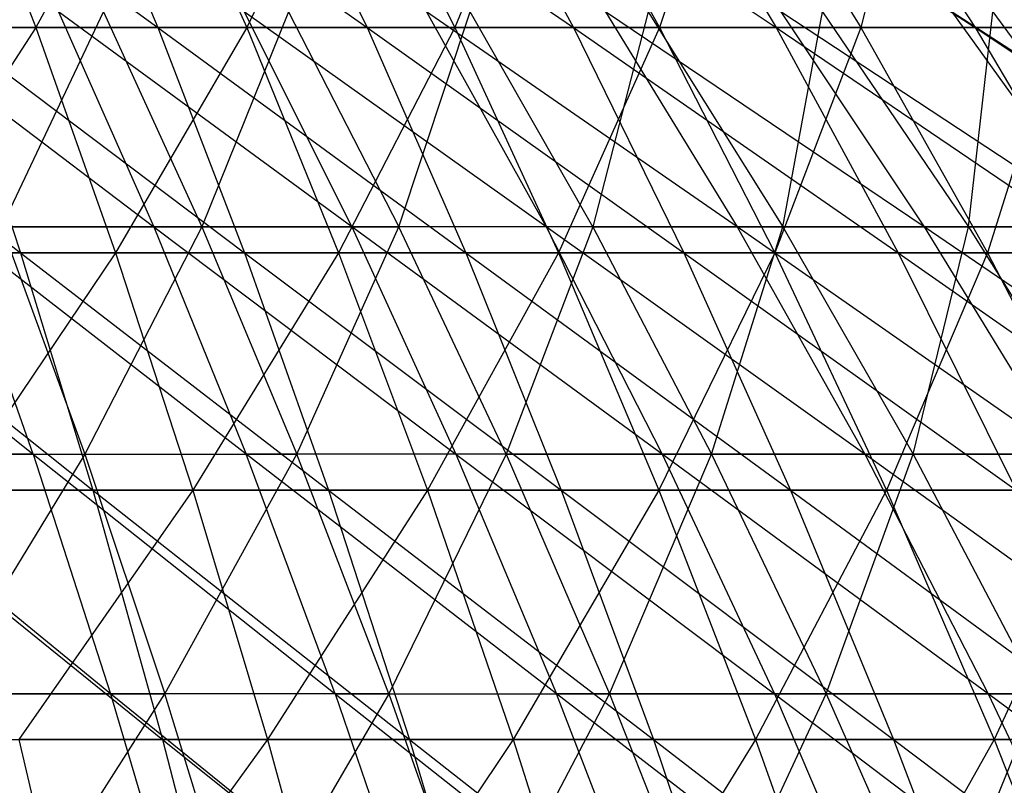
# Model space of a CAD drawing. Extents: x -125 to 125, y -143 to 0.
# Tile 316 of 406: x 9.38 to 16.02, y -39.44 to -34.28. Entities that reach past the tile are written whole.
import ezdxf

# ---------------------------------------------------------------- set-up
doc = ezdxf.new("R2010")
doc.units = 0
doc.header["$LTSCALE"] = 25.4
doc.layers.get('0').update_dxf_attribs({"linetype": 'CONTINUOUS'})

# ---------------------------------------------------------------- blocks, each defined once
blk = doc.blocks.new('NL2500027000_STL_3')
at = {"color": 0}
for p, q in [((8.3609, -32.8942, 32.1224), (10.3113, -34.3282, 33.7152)), ((8.3609, -32.8942, 32.1224), (10.3113, -34.3282, 33.7152)), ((8.9328, -32.8942, -31.9681), (9.4883, -34.3282, -33.956)), ((8.9328, -32.8942, -31.9681), (9.4883, -34.3282, -33.956)), ((10.2725, -32.8942, -31.5631), (9.4883, -34.3282, -33.956)), ((10.2725, -32.8942, -31.5631), (9.4883, -34.3282, -33.956)), ((9.7076, -32.8942, 31.7414), (11.7235, -34.3282, 33.2505)), ((9.7076, -32.8942, 31.7414), (11.7235, -34.3282, 33.2505)), ((9.7076, -32.8942, 31.7414), (10.3113, -34.3282, 33.7152)), ((9.7076, -32.8942, 31.7414), (10.3113, -34.3282, 33.7152)), ((10.2725, -32.8942, -31.5631), (10.9113, -34.3282, -33.5258)), ((10.2725, -32.8942, -31.5631), (10.9113, -34.3282, -33.5258)), ((11.594, -32.8942, -31.1019), (10.9113, -34.3282, -33.5258)), ((11.594, -32.8942, -31.1019), (10.9113, -34.3282, -33.5258)), ((11.0371, -32.8942, 31.3039), (13.1148, -34.3282, 32.7268)), ((11.0371, -32.8942, 31.3039), (13.1148, -34.3282, 32.7268)), ((11.0371, -32.8942, 31.3039), (11.7235, -34.3282, 33.2505)), ((11.0371, -32.8942, 31.3039), (11.7235, -34.3282, 33.2505)), ((11.594, -32.8942, -31.1019), (12.315, -34.3282, -33.036)), ((11.594, -32.8942, -31.1019), (12.315, -34.3282, -33.036)), ((12.8948, -32.8942, -30.5855), (12.315, -34.3282, -33.036)), ((12.8948, -32.8942, -30.5855), (12.315, -34.3282, -33.036)), ((12.347, -32.8942, 30.8108), (14.4828, -34.3282, 32.1448)), ((12.347, -32.8942, 30.8108), (14.4828, -34.3282, 32.1448)), ((12.347, -32.8942, 30.8108), (13.1148, -34.3282, 32.7268)), ((12.347, -32.8942, 30.8108), (13.1148, -34.3282, 32.7268)), ((12.8948, -32.8942, -30.5855), (13.6967, -34.3282, -32.4875)), ((12.8948, -32.8942, -30.5855), (13.6967, -34.3282, -32.4875)), ((13.6349, -32.8942, 30.2629), (15.825, -34.3282, 31.5057)), ((13.6349, -32.8942, 30.2629), (15.825, -34.3282, 31.5057)), ((13.6349, -32.8942, 30.2629), (14.4828, -34.3282, 32.1448)), ((13.6349, -32.8942, 30.2629), (14.4828, -34.3282, 32.1448)), ((14.1728, -32.8942, -30.0147), (13.6967, -34.3282, -32.4875)), ((14.1728, -32.8942, -30.0147), (13.6967, -34.3282, -32.4875)), ((14.1728, -32.8942, -30.0147), (15.0541, -34.3282, -31.8812)), ((14.1728, -32.8942, -30.0147), (15.0541, -34.3282, -31.8812)), ((14.8985, -32.8942, 29.6612), (15.825, -34.3282, 31.5057)), ((14.8985, -32.8942, 29.6612), (15.825, -34.3282, 31.5057)), ((15.4255, -32.8942, -29.3906), (15.0541, -34.3282, -31.8812)), ((15.4255, -32.8942, -29.3906), (15.0541, -34.3282, -31.8812)), ((8.3721, -34.2219, 29.2966), (10.2844, -35.672, 30.829)), ((8.3721, -34.2219, 29.2966), (10.2844, -35.672, 30.829)), ((9.2583, -35.672, -31.1525), (9.9458, -34.2219, -28.8004)), ((9.2583, -35.672, -31.1525), (9.9458, -34.2219, -28.8004)), ((11.6194, -35.672, 30.3511), (9.6421, -34.2219, 28.9035)), ((9.6421, -34.2219, 28.9035), (10.2844, -35.672, 30.829)), ((9.6421, -34.2219, 28.9035), (10.2844, -35.672, 30.829)), ((11.6194, -35.672, 30.3511), (9.6421, -34.2219, 28.9035)), ((9.9458, -34.2219, -28.8004), (10.6083, -35.672, -30.7191)), ((9.9458, -34.2219, -28.8004), (10.6083, -35.672, -30.7191)), ((11.1925, -34.2219, -28.3392), (10.6083, -35.672, -30.7191)), ((11.1925, -34.2219, -28.3392), (10.6083, -35.672, -30.7191)), ((12.9322, -35.672, 29.8154), (10.8936, -34.2219, 28.4554)), ((10.8936, -34.2219, 28.4554), (11.6194, -35.672, 30.3511)), ((10.8936, -34.2219, 28.4554), (11.6194, -35.672, 30.3511)), ((12.9322, -35.672, 29.8154), (10.8936, -34.2219, 28.4554)), ((11.1925, -34.2219, -28.3392), (11.9382, -35.672, -30.2271)), ((11.1925, -34.2219, -28.3392), (11.9382, -35.672, -30.2271)), ((11.9382, -35.672, -30.2271), (12.418, -34.2219, -27.824)), ((11.9382, -35.672, -30.2271), (12.418, -34.2219, -27.824)), ((14.2204, -35.672, 29.2229), (12.1245, -34.2219, 27.9531)), ((12.1245, -34.2219, 27.9531), (12.9322, -35.672, 29.8154)), ((12.1245, -34.2219, 27.9531), (12.9322, -35.672, 29.8154)), ((14.2204, -35.672, 29.2229), (12.1245, -34.2219, 27.9531)), ((13.2453, -35.672, -29.6776), (12.418, -34.2219, -27.824)), ((13.2453, -35.672, -29.6776), (12.418, -34.2219, -27.824)), ((13.6199, -34.2219, -27.2558), (13.2453, -35.672, -29.6776)), ((13.6199, -34.2219, -27.2558), (13.2453, -35.672, -29.6776)), ((15.4816, -35.672, 28.5748), (13.3322, -34.2219, 27.3977)), ((13.3322, -34.2219, 27.3977), (14.2204, -35.672, 29.2229)), ((13.3322, -34.2219, 27.3977), (14.2204, -35.672, 29.2229)), ((15.4816, -35.672, 28.5748), (13.3322, -34.2219, 27.3977)), ((13.6199, -34.2219, -27.2558), (14.5272, -35.672, -29.0716)), ((13.6199, -34.2219, -27.2558), (14.5272, -35.672, -29.0716)), ((16.7133, -35.672, 27.8723), (14.5146, -34.2219, 26.79)), ((14.5146, -34.2219, 26.79), (15.4816, -35.672, 28.5748)), ((14.5146, -34.2219, 26.79), (15.4816, -35.672, 28.5748)), ((16.7133, -35.672, 27.8723), (14.5146, -34.2219, 26.79)), ((14.5272, -35.672, -29.0716), (14.7958, -34.2219, -26.6358)), ((14.5272, -35.672, -29.0716), (14.7958, -34.2219, -26.6358)), ((14.7958, -34.2219, -26.6358), (15.7815, -35.672, -28.4102)), ((14.7958, -34.2219, -26.6358), (15.7815, -35.672, -28.4102)), ((16.7133, -35.672, 27.8723), (15.6694, -34.2219, 26.1314)), ((15.6694, -34.2219, 26.1314), (17.9131, -35.672, 27.1167)), ((16.7133, -35.672, 27.8723), (15.6694, -34.2219, 26.1314)), ((15.6694, -34.2219, 26.1314), (17.9131, -35.672, 27.1167)), ((15.7815, -35.672, -28.4102), (15.9435, -34.2219, -25.9651)), ((15.7815, -35.672, -28.4102), (15.9435, -34.2219, -25.9651)), ((15.9435, -34.2219, -25.9651), (17.0057, -35.672, -27.6948)), ((15.9435, -34.2219, -25.9651), (17.0057, -35.672, -27.6948)), ((7.4346, -34.3282, 34.464), (9.3852, -35.8473, 36.0576)), ((7.4346, -34.3282, 34.464), (9.3852, -35.8473, 36.0576)), ((9.4883, -34.3282, -33.956), (8.0484, -34.3282, -34.3258)), ((9.4883, -34.3282, -33.956), (8.0484, -34.3282, -34.3258)), ((9.4883, -34.3282, -33.956), (8.5055, -35.8473, -36.2752)), ((9.4883, -34.3282, -33.956), (8.5055, -35.8473, -36.2752)), ((8.8808, -34.3282, 34.1199), (10.3113, -34.3282, 33.7152)), ((8.8808, -34.3282, 34.1199), (10.3113, -34.3282, 33.7152)), ((8.8808, -34.3282, 34.1199), (10.8969, -35.8473, 35.6299)), ((8.8808, -34.3282, 34.1199), (10.8969, -35.8473, 35.6299)), ((8.8808, -34.3282, 34.1199), (9.3852, -35.8473, 36.0576)), ((8.8808, -34.3282, 34.1199), (9.3852, -35.8473, 36.0576)), ((10.9113, -34.3282, -33.5258), (9.4883, -34.3282, -33.956)), ((9.4883, -34.3282, -33.956), (10.0272, -35.8473, -35.8844)), ((9.4883, -34.3282, -33.956), (10.0272, -35.8473, -35.8844)), ((10.9113, -34.3282, -33.5258), (9.4883, -34.3282, -33.956)), ((10.9113, -34.3282, -33.5258), (10.0272, -35.8473, -35.8844)), ((10.9113, -34.3282, -33.5258), (10.0272, -35.8473, -35.8844)), ((10.3113, -34.3282, 33.7152), (11.7235, -34.3282, 33.2505)), ((10.3113, -34.3282, 33.7152), (11.7235, -34.3282, 33.2505)), ((10.3113, -34.3282, 33.7152), (12.3893, -35.8473, 35.1389)), ((10.3113, -34.3282, 33.7152), (12.3893, -35.8473, 35.1389)), ((10.3113, -34.3282, 33.7152), (10.8969, -35.8473, 35.6299)), ((10.3113, -34.3282, 33.7152), (10.8969, -35.8473, 35.6299)), ((12.315, -34.3282, -33.036), (10.9113, -34.3282, -33.5258)), ((10.9113, -34.3282, -33.5258), (11.531, -35.8473, -35.4298)), ((10.9113, -34.3282, -33.5258), (11.531, -35.8473, -35.4298)), ((12.315, -34.3282, -33.036), (10.9113, -34.3282, -33.5258)), ((12.315, -34.3282, -33.036), (11.531, -35.8473, -35.4298)), ((12.315, -34.3282, -33.036), (11.531, -35.8473, -35.4298)), ((11.7235, -34.3282, 33.2505), (13.1148, -34.3282, 32.7268)), ((11.7235, -34.3282, 33.2505), (13.1148, -34.3282, 32.7268)), ((11.7235, -34.3282, 33.2505), (13.8596, -35.8473, 34.5853)), ((11.7235, -34.3282, 33.2505), (13.8596, -35.8473, 34.5853)), ((11.7235, -34.3282, 33.2505), (12.3893, -35.8473, 35.1389)), ((11.7235, -34.3282, 33.2505), (12.3893, -35.8473, 35.1389)), ((13.6967, -34.3282, -32.4875), (12.315, -34.3282, -33.036)), ((12.315, -34.3282, -33.036), (13.0144, -35.8473, -34.9122)), ((12.315, -34.3282, -33.036), (13.0144, -35.8473, -34.9122)), ((13.6967, -34.3282, -32.4875), (12.315, -34.3282, -33.036)), ((13.6967, -34.3282, -32.4875), (13.0144, -35.8473, -34.9122)), ((13.6967, -34.3282, -32.4875), (13.0144, -35.8473, -34.9122)), ((13.1148, -34.3282, 32.7268), (14.4828, -34.3282, 32.1448)), ((13.1148, -34.3282, 32.7268), (14.4828, -34.3282, 32.1448)), ((13.1148, -34.3282, 32.7268), (15.3052, -35.8473, 33.9703)), ((13.1148, -34.3282, 32.7268), (15.3052, -35.8473, 33.9703)), ((13.1148, -34.3282, 32.7268), (13.8596, -35.8473, 34.5853)), ((13.1148, -34.3282, 32.7268), (13.8596, -35.8473, 34.5853)), ((15.0541, -34.3282, -31.8812), (13.6967, -34.3282, -32.4875)), ((13.6967, -34.3282, -32.4875), (14.4746, -35.8473, -34.3325)), ((13.6967, -34.3282, -32.4875), (14.4746, -35.8473, -34.3325)), ((15.0541, -34.3282, -31.8812), (13.6967, -34.3282, -32.4875)), ((15.0541, -34.3282, -31.8812), (14.4746, -35.8473, -34.3325)), ((15.0541, -34.3282, -31.8812), (14.4746, -35.8473, -34.3325)), ((14.4828, -34.3282, 32.1448), (15.825, -34.3282, 31.5057)), ((14.4828, -34.3282, 32.1448), (15.825, -34.3282, 31.5057)), ((14.4828, -34.3282, 32.1448), (16.7237, -35.8473, 33.2949)), ((14.4828, -34.3282, 32.1448), (16.7237, -35.8473, 33.2949)), ((14.4828, -34.3282, 32.1448), (15.3052, -35.8473, 33.9703)), ((14.4828, -34.3282, 32.1448), (15.3052, -35.8473, 33.9703)), ((16.3847, -34.3282, -31.2183), (15.0541, -34.3282, -31.8812)), ((15.0541, -34.3282, -31.8812), (15.909, -35.8473, -33.6918)), ((15.0541, -34.3282, -31.8812), (15.909, -35.8473, -33.6918)), ((16.3847, -34.3282, -31.2183), (15.0541, -34.3282, -31.8812)), ((15.825, -34.3282, 31.5057), (17.1391, -34.3282, 30.8105)), ((15.825, -34.3282, 31.5057), (17.1391, -34.3282, 30.8105)), ((15.825, -34.3282, 31.5057), (18.1124, -35.8473, 32.5603)), ((15.825, -34.3282, 31.5057), (18.1124, -35.8473, 32.5603)), ((15.825, -34.3282, 31.5057), (16.7237, -35.8473, 33.2949)), ((15.825, -34.3282, 31.5057), (16.7237, -35.8473, 33.2949)), ((16.3847, -34.3282, -31.2183), (15.909, -35.8473, -33.6918)), ((16.3847, -34.3282, -31.2183), (15.909, -35.8473, -33.6918)), ((7.5584, -35.672, 31.608), (9.4703, -37.2067, 33.1393)), ((7.5584, -35.672, 31.608), (9.4703, -37.2067, 33.1393)), ((10.2844, -35.672, 30.829), (8.9299, -35.672, 31.2483)), ((10.2844, -35.672, 30.829), (8.9299, -35.672, 31.2483)), ((10.9068, -37.2067, 32.6947), (8.9299, -35.672, 31.2483)), ((9.4703, -37.2067, 33.1393), (8.9299, -35.672, 31.2483)), ((10.9068, -37.2067, 32.6947), (8.9299, -35.672, 31.2483)), ((9.4703, -37.2067, 33.1393), (8.9299, -35.672, 31.2483)), ((9.2583, -35.672, -31.1525), (10.6083, -35.672, -30.7191)), ((9.2583, -35.672, -31.1525), (10.6083, -35.672, -30.7191)), ((9.2583, -35.672, -31.1525), (9.8186, -37.2067, -33.0378)), ((9.2583, -35.672, -31.1525), (9.8186, -37.2067, -33.0378)), ((10.6083, -35.672, -30.7191), (9.8186, -37.2067, -33.0378)), ((10.6083, -35.672, -30.7191), (9.8186, -37.2067, -33.0378)), ((10.2844, -35.672, 30.829), (10.9068, -37.2067, 32.6947)), ((10.2844, -35.672, 30.829), (10.9068, -37.2067, 32.6947)), ((10.2844, -35.672, 30.829), (12.3225, -37.2067, 32.1878)), ((11.6194, -35.672, 30.3511), (10.2844, -35.672, 30.829)), ((11.6194, -35.672, 30.3511), (10.2844, -35.672, 30.829)), ((10.2844, -35.672, 30.829), (12.3225, -37.2067, 32.1878)), ((10.6083, -35.672, -30.7191), (11.9382, -35.672, -30.2271)), ((10.6083, -35.672, -30.7191), (11.9382, -35.672, -30.2271)), ((10.6083, -35.672, -30.7191), (11.2503, -37.2067, -32.5781)), ((10.6083, -35.672, -30.7191), (11.2503, -37.2067, -32.5781)), ((11.2503, -37.2067, -32.5781), (11.9382, -35.672, -30.2271)), ((11.2503, -37.2067, -32.5781), (11.9382, -35.672, -30.2271)), ((12.9322, -35.672, 29.8154), (11.6194, -35.672, 30.3511)), ((12.9322, -35.672, 29.8154), (11.6194, -35.672, 30.3511)), ((13.7148, -37.2067, 31.6197), (11.6194, -35.672, 30.3511)), ((11.6194, -35.672, 30.3511), (12.3225, -37.2067, 32.1878)), ((11.6194, -35.672, 30.3511), (12.3225, -37.2067, 32.1878)), ((13.7148, -37.2067, 31.6197), (11.6194, -35.672, 30.3511)), ((12.6606, -37.2067, -32.0563), (11.9382, -35.672, -30.2271)), ((12.6606, -37.2067, -32.0563), (11.9382, -35.672, -30.2271)), ((13.2453, -35.672, -29.6776), (11.9382, -35.672, -30.2271)), ((13.2453, -35.672, -29.6776), (11.9382, -35.672, -30.2271)), ((13.2453, -35.672, -29.6776), (12.6606, -37.2067, -32.0563)), ((13.2453, -35.672, -29.6776), (12.6606, -37.2067, -32.0563)), ((14.2204, -35.672, 29.2229), (12.9322, -35.672, 29.8154)), ((14.2204, -35.672, 29.2229), (12.9322, -35.672, 29.8154)), ((15.081, -37.2067, 30.9913), (12.9322, -35.672, 29.8154)), ((12.9322, -35.672, 29.8154), (13.7148, -37.2067, 31.6197)), ((12.9322, -35.672, 29.8154), (13.7148, -37.2067, 31.6197)), ((15.081, -37.2067, 30.9913), (12.9322, -35.672, 29.8154)), ((13.2453, -35.672, -29.6776), (14.5272, -35.672, -29.0716)), ((13.2453, -35.672, -29.6776), (14.5272, -35.672, -29.0716)), ((13.2453, -35.672, -29.6776), (14.0469, -37.2067, -31.4736)), ((13.2453, -35.672, -29.6776), (14.0469, -37.2067, -31.4736)), ((14.0469, -37.2067, -31.4736), (14.5272, -35.672, -29.0716)), ((14.0469, -37.2067, -31.4736), (14.5272, -35.672, -29.0716)), ((15.4816, -35.672, 28.5748), (14.2204, -35.672, 29.2229)), ((15.4816, -35.672, 28.5748), (14.2204, -35.672, 29.2229)), ((16.4185, -37.2067, 30.304), (14.2204, -35.672, 29.2229)), ((14.2204, -35.672, 29.2229), (15.081, -37.2067, 30.9913)), ((14.2204, -35.672, 29.2229), (15.081, -37.2067, 30.9913)), ((16.4185, -37.2067, 30.304), (14.2204, -35.672, 29.2229)), ((14.5272, -35.672, -29.0716), (15.7815, -35.672, -28.4102)), ((14.5272, -35.672, -29.0716), (15.7815, -35.672, -28.4102)), ((14.5272, -35.672, -29.0716), (15.4064, -37.2067, -30.8309)), ((14.5272, -35.672, -29.0716), (15.4064, -37.2067, -30.8309)), ((15.4064, -37.2067, -30.8309), (15.7815, -35.672, -28.4102)), ((15.4064, -37.2067, -30.8309), (15.7815, -35.672, -28.4102)), ((16.7133, -35.672, 27.8723), (15.4816, -35.672, 28.5748)), ((16.7133, -35.672, 27.8723), (15.4816, -35.672, 28.5748)), ((17.7247, -37.2067, 29.559), (15.4816, -35.672, 28.5748)), ((15.4816, -35.672, 28.5748), (16.4185, -37.2067, 30.304)), ((15.4816, -35.672, 28.5748), (16.4185, -37.2067, 30.304)), ((17.7247, -37.2067, 29.559), (15.4816, -35.672, 28.5748)), ((15.7815, -35.672, -28.4102), (17.0057, -35.672, -27.6948)), ((15.7815, -35.672, -28.4102), (17.0057, -35.672, -27.6948)), ((15.7815, -35.672, -28.4102), (16.7365, -37.2067, -30.1295)), ((15.7815, -35.672, -28.4102), (16.7365, -37.2067, -30.1295)), ((7.8568, -35.8473, 36.4212), (9.3852, -35.8473, 36.0576)), ((7.8568, -35.8473, 36.4212), (9.3852, -35.8473, 36.0576)), ((7.8568, -35.8473, 36.4212), (9.8731, -37.4489, 37.932)), ((7.8568, -35.8473, 36.4212), (9.8731, -37.4489, 37.932)), ((10.0272, -35.8473, -35.8844), (8.5055, -35.8473, -36.2752)), ((10.0272, -35.8473, -35.8844), (8.5055, -35.8473, -36.2752)), ((10.0272, -35.8473, -35.8844), (8.9476, -37.4489, -38.1609)), ((10.0272, -35.8473, -35.8844), (8.9476, -37.4489, -38.1609)), ((9.3852, -35.8473, 36.0576), (10.8969, -35.8473, 35.6299)), ((9.3852, -35.8473, 36.0576), (10.8969, -35.8473, 35.6299)), ((9.3852, -35.8473, 36.0576), (11.4634, -37.4489, 37.4821)), ((9.3852, -35.8473, 36.0576), (11.4634, -37.4489, 37.4821)), ((9.3852, -35.8473, 36.0576), (9.8731, -37.4489, 37.932)), ((9.3852, -35.8473, 36.0576), (9.8731, -37.4489, 37.932)), ((11.531, -35.8473, -35.4298), (10.0272, -35.8473, -35.8844)), ((10.0272, -35.8473, -35.8844), (10.5484, -37.4489, -37.7498)), ((10.0272, -35.8473, -35.8844), (10.5484, -37.4489, -37.7498)), ((11.531, -35.8473, -35.4298), (10.0272, -35.8473, -35.8844)), ((11.531, -35.8473, -35.4298), (10.5484, -37.4489, -37.7498)), ((11.531, -35.8473, -35.4298), (10.5484, -37.4489, -37.7498)), ((10.8969, -35.8473, 35.6299), (12.3893, -35.8473, 35.1389)), ((10.8969, -35.8473, 35.6299), (12.3893, -35.8473, 35.1389)), ((10.8969, -35.8473, 35.6299), (13.0333, -37.4489, 36.9655)), ((10.8969, -35.8473, 35.6299), (13.0333, -37.4489, 36.9655)), ((10.8969, -35.8473, 35.6299), (11.4634, -37.4489, 37.4821)), ((10.8969, -35.8473, 35.6299), (11.4634, -37.4489, 37.4821)), ((13.0144, -35.8473, -34.9122), (11.531, -35.8473, -35.4298)), ((11.531, -35.8473, -35.4298), (12.1304, -37.4489, -37.2716)), ((11.531, -35.8473, -35.4298), (12.1304, -37.4489, -37.2716)), ((13.0144, -35.8473, -34.9122), (11.531, -35.8473, -35.4298)), ((13.0144, -35.8473, -34.9122), (12.1304, -37.4489, -37.2716)), ((13.0144, -35.8473, -34.9122), (12.1304, -37.4489, -37.2716)), ((12.3893, -35.8473, 35.1389), (13.8596, -35.8473, 34.5853)), ((12.3893, -35.8473, 35.1389), (13.8596, -35.8473, 34.5853)), ((12.3893, -35.8473, 35.1389), (14.58, -37.4489, 36.3832)), ((12.3893, -35.8473, 35.1389), (14.58, -37.4489, 36.3832)), ((12.3893, -35.8473, 35.1389), (13.0333, -37.4489, 36.9655)), ((12.3893, -35.8473, 35.1389), (13.0333, -37.4489, 36.9655)), ((14.4746, -35.8473, -34.3325), (13.0144, -35.8473, -34.9122)), ((13.0144, -35.8473, -34.9122), (13.6909, -37.4489, -36.727)), ((13.0144, -35.8473, -34.9122), (13.6909, -37.4489, -36.727)), ((14.4746, -35.8473, -34.3325), (13.0144, -35.8473, -34.9122)), ((14.4746, -35.8473, -34.3325), (13.6909, -37.4489, -36.727)), ((14.4746, -35.8473, -34.3325), (13.6909, -37.4489, -36.727)), ((13.8596, -35.8473, 34.5853), (15.3052, -35.8473, 33.9703)), ((13.8596, -35.8473, 34.5853), (15.3052, -35.8473, 33.9703)), ((13.8596, -35.8473, 34.5853), (16.1009, -37.4489, 35.7362)), ((13.8596, -35.8473, 34.5853), (16.1009, -37.4489, 35.7362)), ((13.8596, -35.8473, 34.5853), (14.58, -37.4489, 36.3832)), ((13.8596, -35.8473, 34.5853), (14.58, -37.4489, 36.3832)), ((15.909, -35.8473, -33.6918), (14.4746, -35.8473, -34.3325)), ((14.4746, -35.8473, -34.3325), (15.227, -37.4489, -36.1172)), ((14.4746, -35.8473, -34.3325), (15.227, -37.4489, -36.1172)), ((15.909, -35.8473, -33.6918), (14.4746, -35.8473, -34.3325)), ((15.909, -35.8473, -33.6918), (15.227, -37.4489, -36.1172)), ((15.909, -35.8473, -33.6918), (15.227, -37.4489, -36.1172)), ((15.3052, -35.8473, 33.9703), (16.7237, -35.8473, 33.2949)), ((15.3052, -35.8473, 33.9703), (16.7237, -35.8473, 33.2949)), ((15.3052, -35.8473, 33.9703), (17.5931, -37.4489, 35.0257)), ((15.3052, -35.8473, 33.9703), (17.5931, -37.4489, 35.0257)), ((15.3052, -35.8473, 33.9703), (16.1009, -37.4489, 35.7362)), ((15.3052, -35.8473, 33.9703), (16.1009, -37.4489, 35.7362)), ((17.3152, -35.8473, -32.9912), (15.909, -35.8473, -33.6918)), ((15.909, -35.8473, -33.6918), (16.736, -37.4489, -35.4432)), ((15.909, -35.8473, -33.6918), (16.736, -37.4489, -35.4432)), ((17.3152, -35.8473, -32.9912), (15.909, -35.8473, -33.6918)), ((9.4703, -37.2067, 33.1393), (8.0158, -37.2067, 33.5208)), ((9.4703, -37.2067, 33.1393), (8.0158, -37.2067, 33.5208)), ((9.9924, -38.8231, 34.9663), (8.0158, -37.2067, 33.5208)), ((9.9924, -38.8231, 34.9663), (8.0158, -37.2067, 33.5208)), ((8.3681, -37.2067, -33.4346), (9.8186, -37.2067, -33.0378)), ((8.3681, -37.2067, -33.4346), (9.8186, -37.2067, -33.0378)), ((9.8186, -37.2067, -33.0378), (8.8295, -38.8231, -35.2779)), ((9.8186, -37.2067, -33.0378), (8.8295, -38.8231, -35.2779)), ((9.4703, -37.2067, 33.1393), (9.9924, -38.8231, 34.9663)), ((9.4703, -37.2067, 33.1393), (9.9924, -38.8231, 34.9663)), ((9.4703, -37.2067, 33.1393), (11.5081, -38.8231, 34.4971)), ((9.4703, -37.2067, 33.1393), (11.5081, -38.8231, 34.4971)), ((9.4703, -37.2067, 33.1393), (10.9068, -37.2067, 32.6947)), ((9.4703, -37.2067, 33.1393), (10.9068, -37.2067, 32.6947)), ((9.8186, -37.2067, -33.0378), (11.2503, -37.2067, -32.5781)), ((9.8186, -37.2067, -33.0378), (11.2503, -37.2067, -32.5781)), ((9.8186, -37.2067, -33.0378), (10.3599, -38.8231, -34.8591)), ((9.8186, -37.2067, -33.0378), (10.3599, -38.8231, -34.8591)), ((10.3599, -38.8231, -34.8591), (11.2503, -37.2067, -32.5781)), ((10.3599, -38.8231, -34.8591), (11.2503, -37.2067, -32.5781)), ((12.3225, -37.2067, 32.1878), (10.9068, -37.2067, 32.6947)), ((12.3225, -37.2067, 32.1878), (10.9068, -37.2067, 32.6947)), ((13.0019, -38.8231, 33.9623), (10.9068, -37.2067, 32.6947)), ((11.5081, -38.8231, 34.4971), (10.9068, -37.2067, 32.6947)), ((13.0019, -38.8231, 33.9623), (10.9068, -37.2067, 32.6947)), ((11.5081, -38.8231, 34.4971), (10.9068, -37.2067, 32.6947)), ((11.8705, -38.8231, -34.3741), (11.2503, -37.2067, -32.5781)), ((11.8705, -38.8231, -34.3741), (11.2503, -37.2067, -32.5781)), ((12.6606, -37.2067, -32.0563), (11.2503, -37.2067, -32.5781)), ((12.6606, -37.2067, -32.0563), (11.2503, -37.2067, -32.5781)), ((12.6606, -37.2067, -32.0563), (11.8705, -38.8231, -34.3741)), ((12.6606, -37.2067, -32.0563), (11.8705, -38.8231, -34.3741)), ((12.3225, -37.2067, 32.1878), (13.0019, -38.8231, 33.9623)), ((12.3225, -37.2067, 32.1878), (13.0019, -38.8231, 33.9623)), ((12.3225, -37.2067, 32.1878), (14.4709, -38.8231, 33.3628)), ((13.7148, -37.2067, 31.6197), (12.3225, -37.2067, 32.1878)), ((13.7148, -37.2067, 31.6197), (12.3225, -37.2067, 32.1878)), ((12.3225, -37.2067, 32.1878), (14.4709, -38.8231, 33.3628)), ((12.6606, -37.2067, -32.0563), (14.0469, -37.2067, -31.4736)), ((12.6606, -37.2067, -32.0563), (14.0469, -37.2067, -31.4736)), ((12.6606, -37.2067, -32.0563), (13.3586, -38.8231, -33.8236)), ((12.6606, -37.2067, -32.0563), (13.3586, -38.8231, -33.8236)), ((13.3586, -38.8231, -33.8236), (14.0469, -37.2067, -31.4736)), ((13.3586, -38.8231, -33.8236), (14.0469, -37.2067, -31.4736)), ((15.081, -37.2067, 30.9913), (13.7148, -37.2067, 31.6197)), ((15.081, -37.2067, 30.9913), (13.7148, -37.2067, 31.6197)), ((15.9124, -38.8231, 32.6999), (13.7148, -37.2067, 31.6197)), ((13.7148, -37.2067, 31.6197), (14.4709, -38.8231, 33.3628)), ((13.7148, -37.2067, 31.6197), (14.4709, -38.8231, 33.3628)), ((15.9124, -38.8231, 32.6999), (13.7148, -37.2067, 31.6197)), ((14.0469, -37.2067, -31.4736), (15.4064, -37.2067, -30.8309)), ((14.0469, -37.2067, -31.4736), (15.4064, -37.2067, -30.8309)), ((14.0469, -37.2067, -31.4736), (14.8213, -38.8231, -33.2087)), ((14.0469, -37.2067, -31.4736), (14.8213, -38.8231, -33.2087)), ((14.8213, -38.8231, -33.2087), (15.4064, -37.2067, -30.8309)), ((14.8213, -38.8231, -33.2087), (15.4064, -37.2067, -30.8309)), ((16.4185, -37.2067, 30.304), (15.081, -37.2067, 30.9913)), ((16.4185, -37.2067, 30.304), (15.081, -37.2067, 30.9913)), ((17.3236, -38.8231, 31.9747), (15.081, -37.2067, 30.9913)), ((15.081, -37.2067, 30.9913), (15.9124, -38.8231, 32.6999)), ((15.081, -37.2067, 30.9913), (15.9124, -38.8231, 32.6999)), ((17.3236, -38.8231, 31.9747), (15.081, -37.2067, 30.9913)), ((15.4064, -37.2067, -30.8309), (16.7365, -37.2067, -30.1295)), ((15.4064, -37.2067, -30.8309), (16.7365, -37.2067, -30.1295)), ((15.4064, -37.2067, -30.8309), (16.2557, -38.8231, -32.5306)), ((15.4064, -37.2067, -30.8309), (16.2557, -38.8231, -32.5306)), ((8.2652, -37.4489, 38.3145), (9.8731, -37.4489, 37.932)), ((8.2652, -37.4489, 38.3145), (9.8731, -37.4489, 37.932)), ((8.2652, -37.4489, 38.3145), (10.3436, -39.1303, 39.7399)), ((8.2652, -37.4489, 38.3145), (10.3436, -39.1303, 39.7399)), ((10.5484, -37.4489, -37.7498), (8.9476, -37.4489, -38.1609)), ((10.5484, -37.4489, -37.7498), (8.9476, -37.4489, -38.1609)), ((10.5484, -37.4489, -37.7498), (9.3741, -39.1303, -39.9797)), ((10.5484, -37.4489, -37.7498), (9.3741, -39.1303, -39.9797)), ((9.8731, -37.4489, 37.932), (11.4634, -37.4489, 37.4821)), ((9.8731, -37.4489, 37.932), (11.4634, -37.4489, 37.4821)), ((9.8731, -37.4489, 37.932), (12.0097, -39.1303, 39.2685)), ((9.8731, -37.4489, 37.932), (12.0097, -39.1303, 39.2685)), ((9.8731, -37.4489, 37.932), (10.3436, -39.1303, 39.7399)), ((9.8731, -37.4489, 37.932), (10.3436, -39.1303, 39.7399)), ((12.1304, -37.4489, -37.2716), (10.5484, -37.4489, -37.7498)), ((10.5484, -37.4489, -37.7498), (11.0512, -39.1303, -39.549)), ((10.5484, -37.4489, -37.7498), (11.0512, -39.1303, -39.549)), ((12.1304, -37.4489, -37.2716), (10.5484, -37.4489, -37.7498)), ((12.1304, -37.4489, -37.2716), (11.0512, -39.1303, -39.549)), ((12.1304, -37.4489, -37.2716), (11.0512, -39.1303, -39.549)), ((11.4634, -37.4489, 37.4821), (13.0333, -37.4489, 36.9655)), ((11.4634, -37.4489, 37.4821), (13.0333, -37.4489, 36.9655)), ((11.4634, -37.4489, 37.4821), (13.6545, -39.1303, 38.7273)), ((11.4634, -37.4489, 37.4821), (13.6545, -39.1303, 38.7273)), ((11.4634, -37.4489, 37.4821), (12.0097, -39.1303, 39.2685)), ((11.4634, -37.4489, 37.4821), (12.0097, -39.1303, 39.2685)), ((13.6909, -37.4489, -36.727), (12.1304, -37.4489, -37.2716)), ((12.1304, -37.4489, -37.2716), (12.7086, -39.1303, -39.0479)), ((12.1304, -37.4489, -37.2716), (12.7086, -39.1303, -39.0479)), ((13.6909, -37.4489, -36.727), (12.1304, -37.4489, -37.2716)), ((13.6909, -37.4489, -36.727), (12.7086, -39.1303, -39.0479)), ((13.6909, -37.4489, -36.727), (12.7086, -39.1303, -39.0479)), ((13.0333, -37.4489, 36.9655), (14.58, -37.4489, 36.3832)), ((13.0333, -37.4489, 36.9655), (14.58, -37.4489, 36.3832)), ((13.0333, -37.4489, 36.9655), (15.2749, -39.1303, 38.1173)), ((13.0333, -37.4489, 36.9655), (15.2749, -39.1303, 38.1173)), ((13.0333, -37.4489, 36.9655), (13.6545, -39.1303, 38.7273)), ((13.0333, -37.4489, 36.9655), (13.6545, -39.1303, 38.7273)), ((15.227, -37.4489, -36.1172), (13.6909, -37.4489, -36.727)), ((13.6909, -37.4489, -36.727), (14.3434, -39.1303, -38.4775)), ((13.6909, -37.4489, -36.727), (14.3434, -39.1303, -38.4775)), ((15.227, -37.4489, -36.1172), (13.6909, -37.4489, -36.727)), ((15.227, -37.4489, -36.1172), (14.3434, -39.1303, -38.4775)), ((15.227, -37.4489, -36.1172), (14.3434, -39.1303, -38.4775)), ((14.58, -37.4489, 36.3832), (16.1009, -37.4489, 35.7362)), ((14.58, -37.4489, 36.3832), (16.1009, -37.4489, 35.7362)), ((14.58, -37.4489, 36.3832), (16.8682, -39.1303, 37.4394)), ((14.58, -37.4489, 36.3832), (16.8682, -39.1303, 37.4394)), ((14.58, -37.4489, 36.3832), (15.2749, -39.1303, 38.1173)), ((14.58, -37.4489, 36.3832), (15.2749, -39.1303, 38.1173)), ((16.736, -37.4489, -35.4432), (15.227, -37.4489, -36.1172)), ((15.227, -37.4489, -36.1172), (15.9527, -39.1303, -37.8386)), ((15.227, -37.4489, -36.1172), (15.9527, -39.1303, -37.8386)), ((16.736, -37.4489, -35.4432), (15.227, -37.4489, -36.1172)), ((16.736, -37.4489, -35.4432), (15.9527, -39.1303, -37.8386)), ((16.736, -37.4489, -35.4432), (15.9527, -39.1303, -37.8386)), ((9.9924, -38.8231, 34.9663), (8.4577, -38.8231, 35.3688)), ((9.9924, -38.8231, 34.9663), (8.4577, -38.8231, 35.3688)), ((8.8295, -38.8231, -35.2779), (10.3599, -38.8231, -34.8591)), ((8.8295, -38.8231, -35.2779), (10.3599, -38.8231, -34.8591)), ((9.2738, -40.5185, -37.0532), (10.3599, -38.8231, -34.8591)), ((9.2738, -40.5185, -37.0532), (10.3599, -38.8231, -34.8591)), ((11.5081, -38.8231, 34.4971), (9.9924, -38.8231, 34.9663)), ((11.5081, -38.8231, 34.4971), (9.9924, -38.8231, 34.9663)), ((12.0872, -40.5185, 36.2331), (9.9924, -38.8231, 34.9663)), ((9.9924, -38.8231, 34.9663), (10.4952, -40.5185, 36.7259)), ((9.9924, -38.8231, 34.9663), (10.4952, -40.5185, 36.7259)), ((12.0872, -40.5185, 36.2331), (9.9924, -38.8231, 34.9663)), ((10.8812, -40.5185, -36.6134), (10.3599, -38.8231, -34.8591)), ((10.8812, -40.5185, -36.6134), (10.3599, -38.8231, -34.8591)), ((11.8705, -38.8231, -34.3741), (10.3599, -38.8231, -34.8591)), ((11.8705, -38.8231, -34.3741), (10.3599, -38.8231, -34.8591)), ((11.8705, -38.8231, -34.3741), (10.8812, -40.5185, -36.6134)), ((11.8705, -38.8231, -34.3741), (10.8812, -40.5185, -36.6134)), ((11.5081, -38.8231, 34.4971), (12.0872, -40.5185, 36.2331)), ((11.5081, -38.8231, 34.4971), (12.0872, -40.5185, 36.2331)), ((11.5081, -38.8231, 34.4971), (13.6562, -40.5185, 35.6714)), ((11.5081, -38.8231, 34.4971), (13.6562, -40.5185, 35.6714)), ((11.5081, -38.8231, 34.4971), (13.0019, -38.8231, 33.9623)), ((11.5081, -38.8231, 34.4971), (13.0019, -38.8231, 33.9623)), ((11.8705, -38.8231, -34.3741), (13.3586, -38.8231, -33.8236)), ((11.8705, -38.8231, -34.3741), (13.3586, -38.8231, -33.8236)), ((11.8705, -38.8231, -34.3741), (12.4679, -40.5185, -36.1039)), ((11.8705, -38.8231, -34.3741), (12.4679, -40.5185, -36.1039)), ((12.4679, -40.5185, -36.1039), (13.3586, -38.8231, -33.8236)), ((12.4679, -40.5185, -36.1039), (13.3586, -38.8231, -33.8236)), ((14.4709, -38.8231, 33.3628), (13.0019, -38.8231, 33.9623)), ((14.4709, -38.8231, 33.3628), (13.0019, -38.8231, 33.9623)), ((15.1991, -40.5185, 35.0418), (13.0019, -38.8231, 33.9623)), ((13.6562, -40.5185, 35.6714), (13.0019, -38.8231, 33.9623)), ((15.1991, -40.5185, 35.0418), (13.0019, -38.8231, 33.9623)), ((13.6562, -40.5185, 35.6714), (13.0019, -38.8231, 33.9623)), ((13.3586, -38.8231, -33.8236), (14.8213, -38.8231, -33.2087)), ((13.3586, -38.8231, -33.8236), (14.8213, -38.8231, -33.2087)), ((13.3586, -38.8231, -33.8236), (14.0309, -40.5185, -35.5257)), ((13.3586, -38.8231, -33.8236), (14.0309, -40.5185, -35.5257)), ((14.0309, -40.5185, -35.5257), (14.8213, -38.8231, -33.2087)), ((14.0309, -40.5185, -35.5257), (14.8213, -38.8231, -33.2087)), ((14.4709, -38.8231, 33.3628), (15.1991, -40.5185, 35.0418)), ((14.4709, -38.8231, 33.3628), (15.1991, -40.5185, 35.0418)), ((14.4709, -38.8231, 33.3628), (16.7132, -40.5185, 34.3455)), ((15.9124, -38.8231, 32.6999), (14.4709, -38.8231, 33.3628)), ((15.9124, -38.8231, 32.6999), (14.4709, -38.8231, 33.3628)), ((14.4709, -38.8231, 33.3628), (16.7132, -40.5185, 34.3455)), ((14.8213, -38.8231, -33.2087), (16.2557, -38.8231, -32.5306)), ((14.8213, -38.8231, -33.2087), (16.2557, -38.8231, -32.5306)), ((14.8213, -38.8231, -33.2087), (15.5671, -40.5185, -34.8799)), ((14.8213, -38.8231, -33.2087), (15.5671, -40.5185, -34.8799)), ((15.5671, -40.5185, -34.8799), (16.2557, -38.8231, -32.5306)), ((15.5671, -40.5185, -34.8799), (16.2557, -38.8231, -32.5306)), ((17.3236, -38.8231, 31.9747), (15.9124, -38.8231, 32.6999)), ((17.3236, -38.8231, 31.9747), (15.9124, -38.8231, 32.6999)), ((18.1954, -40.5185, 33.5837), (15.9124, -38.8231, 32.6999)), ((15.9124, -38.8231, 32.6999), (16.7132, -40.5185, 34.3455)), ((15.9124, -38.8231, 32.6999), (16.7132, -40.5185, 34.3455)), ((18.1954, -40.5185, 33.5837), (15.9124, -38.8231, 32.6999)), ((8.6591, -39.1303, 40.1406), (10.3436, -39.1303, 39.7399)), ((8.6591, -39.1303, 40.1406), (10.3436, -39.1303, 39.7399)), ((11.0512, -39.1303, -39.549), (9.3741, -39.1303, -39.9797)), ((9.3741, -39.1303, -39.9797), (9.7841, -40.8884, -41.7283)), ((9.3741, -39.1303, -39.9797), (9.7841, -40.8884, -41.7283)), ((11.0512, -39.1303, -39.549), (9.3741, -39.1303, -39.9797)), ((11.0512, -39.1303, -39.549), (9.7841, -40.8884, -41.7283)), ((11.0512, -39.1303, -39.549), (9.7841, -40.8884, -41.7283)), ((10.3436, -39.1303, 39.7399), (12.0097, -39.1303, 39.2685)), ((10.3436, -39.1303, 39.7399), (12.0097, -39.1303, 39.2685)), ((10.3436, -39.1303, 39.7399), (12.535, -40.8884, 40.986)), ((10.3436, -39.1303, 39.7399), (12.535, -40.8884, 40.986)), ((10.3436, -39.1303, 39.7399), (10.796, -40.8884, 41.478)), ((10.3436, -39.1303, 39.7399), (10.796, -40.8884, 41.478)), ((12.7086, -39.1303, -39.0479), (11.0512, -39.1303, -39.549)), ((11.0512, -39.1303, -39.549), (11.5345, -40.8884, -41.2787)), ((11.0512, -39.1303, -39.549), (11.5345, -40.8884, -41.2787)), ((12.7086, -39.1303, -39.0479), (11.0512, -39.1303, -39.549)), ((12.7086, -39.1303, -39.0479), (11.5345, -40.8884, -41.2787)), ((12.7086, -39.1303, -39.0479), (11.5345, -40.8884, -41.2787)), ((12.0097, -39.1303, 39.2685), (13.6545, -39.1303, 38.7273)), ((12.0097, -39.1303, 39.2685), (13.6545, -39.1303, 38.7273)), ((12.0097, -39.1303, 39.2685), (14.2517, -40.8884, 40.4211)), ((12.0097, -39.1303, 39.2685), (14.2517, -40.8884, 40.4211)), ((12.0097, -39.1303, 39.2685), (12.535, -40.8884, 40.986)), ((12.0097, -39.1303, 39.2685), (12.535, -40.8884, 40.986)), ((14.3434, -39.1303, -38.4775), (12.7086, -39.1303, -39.0479)), ((12.7086, -39.1303, -39.0479), (13.2644, -40.8884, -40.7558)), ((12.7086, -39.1303, -39.0479), (13.2644, -40.8884, -40.7558)), ((14.3434, -39.1303, -38.4775), (12.7086, -39.1303, -39.0479)), ((14.3434, -39.1303, -38.4775), (13.2644, -40.8884, -40.7558)), ((14.3434, -39.1303, -38.4775), (13.2644, -40.8884, -40.7558)), ((13.6545, -39.1303, 38.7273), (15.2749, -39.1303, 38.1173)), ((13.6545, -39.1303, 38.7273), (15.2749, -39.1303, 38.1173)), ((13.6545, -39.1303, 38.7273), (15.943, -40.8884, 39.7844)), ((13.6545, -39.1303, 38.7273), (15.943, -40.8884, 39.7844)), ((13.6545, -39.1303, 38.7273), (14.2517, -40.8884, 40.4211)), ((13.6545, -39.1303, 38.7273), (14.2517, -40.8884, 40.4211)), ((15.9527, -39.1303, -37.8386), (14.3434, -39.1303, -38.4775)), ((14.3434, -39.1303, -38.4775), (14.9707, -40.8884, -40.1604)), ((14.3434, -39.1303, -38.4775), (14.9707, -40.8884, -40.1604)), ((15.9527, -39.1303, -37.8386), (14.3434, -39.1303, -38.4775)), ((15.9527, -39.1303, -37.8386), (14.9707, -40.8884, -40.1604)), ((15.9527, -39.1303, -37.8386), (14.9707, -40.8884, -40.1604)), ((15.2749, -39.1303, 38.1173), (16.8682, -39.1303, 37.4394)), ((15.2749, -39.1303, 38.1173), (16.8682, -39.1303, 37.4394)), ((15.2749, -39.1303, 38.1173), (17.606, -40.8884, 39.0769)), ((15.2749, -39.1303, 38.1173), (17.606, -40.8884, 39.0769)), ((15.2749, -39.1303, 38.1173), (15.943, -40.8884, 39.7844)), ((15.2749, -39.1303, 38.1173), (15.943, -40.8884, 39.7844)), ((17.5337, -39.1303, -37.1324), (15.9527, -39.1303, -37.8386)), ((15.9527, -39.1303, -37.8386), (16.6505, -40.8884, -39.4936)), ((15.9527, -39.1303, -37.8386), (16.6505, -40.8884, -39.4936)), ((17.5337, -39.1303, -37.1324), (15.9527, -39.1303, -37.8386))]:
    blk.add_line(p, q, dxfattribs=at)

msp = doc.modelspace()

# ---------------------------------------------------------------- block references
at = {"color": 253}
msp.add_blockref('NL2500027000_STL_3', (0, 0), dxfattribs=at)

doc.saveas('drawing.dxf')
